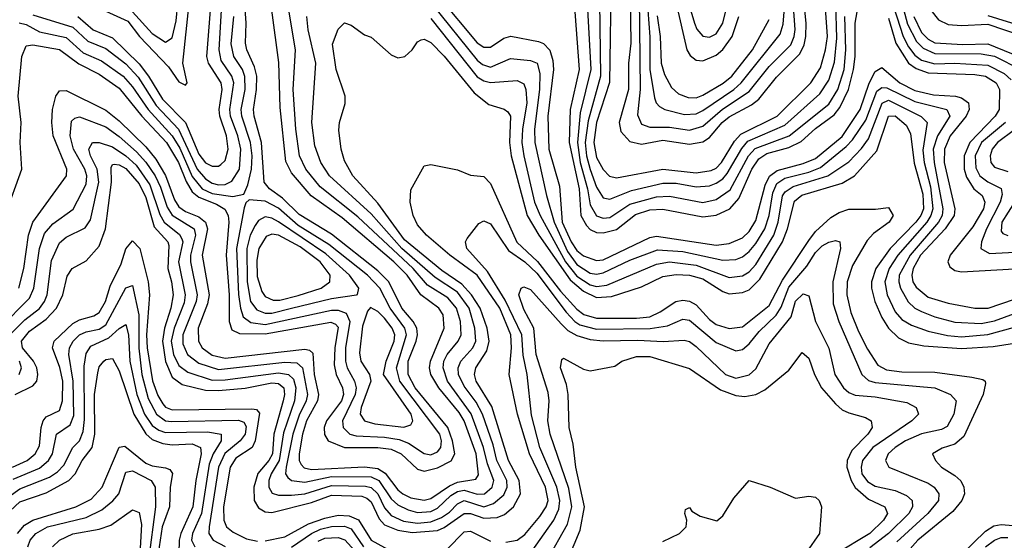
# Model space of a CAD drawing. Header units: inches. Extents: x 501365 to 657855, y 482276 to 547543.
# Tile 488 of 656: x 583970 to 586939, y 523369 to 524941. Entities that reach past the tile are written whole.
import ezdxf

# ---------------------------------------------------------------- set-up
doc = ezdxf.new("R2010")
doc.units = ezdxf.units.IN
doc.header["$MEASUREMENT"] = 0
doc.layers.add('A5582', color=7, linetype='Continuous')

msp = doc.modelspace()

# ---------------------------------------------------------------- linework, layer by layer
at = {"layer": 'A5582', "color": 5}
for points, elevation in [([(585987.7, 524987.7), (586004.7, 524930), (586012.1, 524912.1), (586030, 524890.6), (586050, 524887.8), (586070, 524898.4), (586090.9, 524930), (586134.7, 525110)], 2740), ([(585717.7, 525070), (585721.4, 524770), (585684.4, 524635.6), (585675.1, 524570), (585678.9, 524530), (585690, 524488.5), (585710, 524434.9), (585730, 524402.7), (585750, 524399.3), (585815, 524425), (585910, 524447.1), (585950, 524447.3), (586010, 524436.1), (586050, 524439.6), (586070, 524446.9), (586090, 524460.3), (586103.6, 524476.4), (586147.6, 524552.4), (586166.2, 524573.8), (586277.1, 524622.9), (586383.5, 524716.5), (586410, 524758.2), (586427, 524813), (586434.5, 524885.5), (586431.1, 524990)], 2560), ([(585754.2, 525090), (585748.5, 524751.5), (585709.6, 524630), (585701, 524570), (585710, 524524.6), (585730, 524489.1), (585748.6, 524468.6), (585770, 524463.6), (585910, 524490), (586010, 524478.5), (586054.9, 524485.1), (586070, 524492.8), (586086.3, 524510), (586125.7, 524574.3), (586144.5, 524595.5), (586254.4, 524650), (586355.4, 524750), (586384.8, 524795.2), (586400.6, 524850), (586405.8, 524890), (586399.4, 524990)], 2580), ([(585838.4, 525010), (585840.8, 524730), (585833.5, 524653.5), (585845.3, 524625.3), (585870, 524616.7), (585930, 524616.3), (585990, 524607.3), (586030, 524619), (586089.5, 524670.5), (586170, 524723.8), (586230, 524799.4), (586295.5, 524864.5), (586305.8, 524890), (586308.6, 524911.4), (586298.6, 525050)], 2640), ([(583927.1, 524353), (583976.5, 524490), (583971.7, 524570), (583974.8, 524630), (583965.7, 524710), (583976.8, 524830), (583990, 524862.3), (584010, 524864.9), (584090, 524851.2), (584148, 524808), (584210, 524775.9), (584270, 524733.6), (584338.1, 524650), (584412.4, 524570), (584448.9, 524510), (584471.9, 524451.9), (584490, 524420.9), (584510, 524405.1), (584563.7, 524383.7), (584588.4, 524368.4), (584598.4, 524350), (584601, 524330), (584592.3, 524230), (584602, 524110), (584601.3, 524030), (584610, 524004.9), (584633.3, 523993.3), (584710, 523992.9), (584907.9, 524027.9), (584922.1, 524022.1), (584930, 524013.1), (584920, 523950), (584918.8, 523898.8), (584924.2, 523870), (584944, 523830), (584946.7, 523810), (584940.6, 523790), (584895.7, 523730), (584888.3, 523710), (584889.1, 523689.1), (584900.3, 523670), (584949.9, 523649.9), (585050, 523650), (585090, 523644.7), (585120.4, 523630), (585170, 523584.3), (585190, 523578.2), (585230, 523588), (585270.8, 523609.2), (585282, 523630), (585275.6, 523670), (585261.3, 523710), (585162.5, 523830), (585141.2, 523870), (585141.3, 523910), (585165.6, 523970), (585169.6, 523990), (585167.3, 524010), (585156.9, 524030), (585122.1, 524070), (585082.8, 524150), (585050, 524182.9), (584910, 524293.2), (584812.8, 524352.8), (584762.4, 524402.4), (584722.9, 524430), (584706.8, 524450), (584699.1, 524570), (584677.1, 524650), (584675.4, 524670), (584684.2, 524730), (584684.7, 524770), (584678, 524798), (584654.5, 524850), (584651.3, 524870), (584653.3, 524930), (584646.4, 525033.6)], 2520), ([(585232.4, 525012.4), (585350, 524870.5), (585370, 524857.5), (585390, 524857.4), (585430, 524885.4), (585451.2, 524891.2), (585535, 524875.1), (585550, 524869), (585569.2, 524849.2), (585577.9, 524817.9), (585579.6, 524790), (585562.6, 524650), (585565.8, 524550), (585597.9, 524437.9), (585606.3, 524330), (585632.8, 524270), (585650, 524244.1), (585670, 524228.1), (585710, 524214.2), (585730, 524216.1), (585870, 524283.8), (585890, 524287.6), (586070, 524260.7), (586110, 524265), (586150, 524282.7), (586170, 524301.8), (586190, 524335.1), (586218.6, 524441.4), (586231.5, 524468.5), (586254.7, 524485.3), (586333.1, 524506.9), (586370, 524521.8), (586450, 524587.8), (586505.1, 524670), (586531.3, 524748.7), (586550, 524784.6), (586570, 524796.4), (586624.6, 524750), (586670, 524727.3), (586726, 524714), (586792.1, 524710), (586810, 524704.9), (586831.3, 524690), (586833.5, 524670), (586824.1, 524650), (586776.1, 524590), (586758.9, 524550), (586758.2, 524510), (586789.9, 524370), (586788.5, 524350), (586761.3, 524310), (586687.1, 524230), (586664.7, 524190), (586660.4, 524170), (586663.8, 524150), (586673.4, 524133.4), (586710, 524103.7), (586770, 524084.7), (586850, 524070.1), (586890.4, 524070.4), (586970, 524096.9)], 2480), ([(585680.4, 525010), (585692.4, 524790), (585660.5, 524659.5), (585651.8, 524570), (585660.4, 524510), (585682.1, 524430), (585690, 524381.6), (585710, 524348.6), (585730, 524341.7), (585750, 524344.2), (585810, 524383.6), (585890, 524406.3), (585930, 524408.1), (586030, 524389.4), (586070, 524398.2), (586112.3, 524427.7), (586167.7, 524530), (586187.8, 524552.2), (586290.3, 524590), (586410, 524685.4), (586437, 524730), (586455.9, 524790), (586461.8, 524850), (586458.8, 524950)], 2540), ([(585810.7, 525010), (585812.8, 524870), (585806.4, 524810), (585806.2, 524730), (585778.3, 524630), (585783, 524603), (585810, 524572.8), (585844.8, 524564.8), (585910, 524576.9), (585990, 524565.1), (586030, 524571.9), (586050, 524585.1), (586088.9, 524630), (586110, 524647.4), (586176.7, 524683.3), (586199.5, 524700.5), (586252.6, 524767.4), (586322.6, 524837.4), (586335.4, 524864.6), (586340.8, 524890), (586341.4, 524930), (586332.2, 525030)], 2620), ([(586596.2, 525010), (586634.6, 524890), (586650, 524858.9), (586670, 524833.9), (586690, 524819), (586730, 524807.6), (586790, 524809.4), (586890, 524803.4), (586938.8, 524778.8), (586959.7, 524759.7)], 2540), ([(586619.8, 525030), (586647.6, 524927.6), (586674.9, 524874.9), (586694.6, 524854.6), (586730, 524838.8), (586870, 524837.7), (586910, 524830.2), (586989, 524790)], 2560), ([(584230, 524966.9), (584295.9, 524935.9), (584331.7, 524890), (584418.5, 524798.5), (584450, 524753.2), (584470, 524743.2), (584475.2, 524750), (584462.3, 524810), (584481.3, 524990)], 2620), ([(584310, 524964.5), (584370, 524898.7), (584410, 524873.4), (584430, 524886.1), (584442.2, 524937.8), (584447.3, 524990)], 2640), ([(585212.2, 524990), (585350, 524818.4), (585365.4, 524805.4), (585390, 524797.2), (585450, 524823.4), (585510, 524817.3), (585530.7, 524810), (585538.2, 524778.2), (585537.9, 524730), (585523, 524610), (585523.8, 524570), (585558.4, 524410), (585581.5, 524330), (585621.6, 524241.6), (585650, 524202.2), (585690, 524176), (585710, 524172.8), (585730, 524176.7), (585810, 524214.5), (585893.4, 524246.6), (585970, 524241.3), (586090, 524215.2), (586130, 524217), (586150, 524224.8), (586170, 524240.7), (586190, 524265.2), (586217.3, 524310), (586229.8, 524350), (586241.4, 524418.6), (586253.7, 524446.3), (586277.9, 524462.1), (586350, 524480.9), (586385.1, 524494.9), (586462, 524558), (586481.4, 524578.6), (586522, 524638), (586555.1, 524724.9), (586570, 524736.6), (586585, 524735), (586670, 524693.6), (586765.8, 524670), (586774.9, 524650), (586738.1, 524590), (586725.3, 524550), (586727.7, 524510), (586754.2, 524370), (586751.7, 524350), (586740.5, 524330), (586655.1, 524230), (586622.5, 524170), (586620.9, 524150), (586625.9, 524130), (586649.3, 524089.3), (586670, 524070.4), (586690, 524059.9), (586730, 524043.7), (586790, 524027.6), (586870, 524024.3), (586910, 524031.5), (586970, 524054.5)], 2460), ([(585949.3, 524989.3), (585982.1, 524850), (585992.3, 524832.3), (586010, 524819.1), (586030, 524816.6), (586070, 524834.1), (586090, 524850.7), (586118.5, 524890), (586138.9, 524950)], 2720), ([(583909.4, 524010), (584000, 524100), (584012.2, 524130), (584030, 524250), (584044.5, 524295.5), (584070, 524324.6), (584131, 524369), (584170, 524443.9), (584172.6, 524470), (584166.5, 524490), (584132.6, 524550), (584121.8, 524590), (584125.9, 524634.1), (584136.1, 524643.9), (584150, 524647.3), (584230, 524617.1), (584270, 524588.7), (584321.9, 524541.9), (584350.8, 524510.7), (584378.2, 524470), (584395.1, 524435.1), (584415.2, 524375.2), (584430, 524350.3), (584496.3, 524310), (584500, 524290), (584485.5, 524230), (584485.1, 524210), (584505.5, 524110), (584502.4, 524090), (584461.6, 523990), (584462.4, 523962.4), (584476.1, 523930), (584510, 523904.2), (584570, 523885), (584770, 523907.2), (584805.3, 523905.3), (584823, 523890), (584837.8, 523810), (584834.1, 523790), (584812.4, 523747.6), (584794.2, 523690), (584773.4, 523590), (584771.6, 523570), (584778.7, 523558.7), (584790, 523549.8), (584830, 523544.5), (584910, 523562), (585030, 523560.6), (585053, 523550), (585090, 523494.9), (585110, 523476.9), (585141.1, 523461.1), (585170, 523453), (585210, 523456.9), (585230, 523466.2), (585270, 523504.5), (585290, 523517.2), (585310, 523520.5), (585350, 523508.7), (585371.7, 523510), (585394.7, 523530), (585399.5, 523550), (585380.6, 523600.6), (585369.1, 523650), (585331.5, 523751.5), (585259.7, 523850), (585246.6, 523890), (585249.5, 523910), (585259.6, 523930), (585292.1, 523970), (585301.3, 523990), (585299.5, 524030), (585287.1, 524070), (585261.2, 524101.2), (585200, 524140), (585156.6, 524190), (584990, 524345.8), (584876.6, 524436.6), (584833.4, 524490), (584813.7, 524530), (584802.9, 524610), (584794.5, 524730), (584801.3, 524850), (584781.7, 524970)], 2460), ([(583940.4, 523990), (583985.2, 524034.8), (584030, 524069), (584045.1, 524090), (584053.2, 524110), (584066.1, 524213.9), (584090, 524267.6), (584110, 524284.4), (584167.5, 524312.5), (584183.6, 524336.4), (584209.1, 524450), (584203.6, 524490), (584183.9, 524530), (584179, 524550), (584190, 524570.4), (584210, 524570.3), (584250, 524556.9), (584290, 524530.2), (584321.2, 524501.2), (584362.3, 524442.3), (584392.7, 524352.7), (584405.2, 524330), (584452.3, 524292.3), (584459.1, 524279.1), (584461.5, 524270), (584449, 524210), (584469.5, 524110), (584466, 524086), (584435.4, 524010), (584427, 523970), (584433.7, 523930), (584450, 523896.7), (584476.7, 523876.7), (584550, 523852.5), (584590, 523853.5), (584750, 523875.1), (584781.1, 523870), (584795.4, 523855.4), (584803.2, 523830), (584799.1, 523790), (584766, 523694), (584752.4, 523610), (584728, 523570), (584721.1, 523550), (584721.4, 523530), (584731.7, 523511.7), (584750, 523505.4), (584790, 523505.2), (584830, 523509.9), (584910, 523534.5), (585012.7, 523532.7), (585030, 523528.9), (585050, 523510), (585070, 523467.1), (585090, 523444.1), (585127.4, 523427.4), (585170, 523421.4), (585210, 523425.7), (585242.1, 523437.9), (585265.8, 523454.2), (585290, 523479.9), (585310, 523489.1), (585370, 523470.4), (585399.1, 523480.9), (585430, 523506.2), (585440.1, 523530), (585438.8, 523550), (585409, 523610), (585398, 523658), (585365.4, 523750), (585346.7, 523786.7), (585310, 523834.6), (585293.2, 523870), (585292.3, 523890), (585300.4, 523910), (585336.9, 523950), (585345.5, 523970), (585342.7, 524010), (585325.1, 524070), (585290, 524118.2), (585223, 524163), (585122.8, 524250), (585030, 524354.8), (584904.8, 524470), (584878.5, 524510), (584860, 524560), (584851.5, 524630), (584862.9, 524810), (584840.2, 524910), (584836, 524950)], 2440), ([(583967.6, 524130), (583982.6, 524190), (583996.8, 524290), (584009.3, 524330), (584111, 524469), (584112.1, 524490), (584071, 524590), (584067.3, 524630), (584068.9, 524670), (584078.9, 524710), (584090, 524725.7), (584110, 524727), (584230, 524667.8), (584270, 524635.8), (584350, 524557.1), (584380.2, 524520.2), (584410.2, 524470.2), (584437.2, 524397.2), (584450, 524376.3), (584470, 524361.4), (584510, 524345.7), (584530.4, 524330), (584535.9, 524310), (584520.1, 524230), (584541.1, 524110), (584536.7, 524083.3), (584508.2, 524010), (584509.2, 523970), (584520.2, 523950), (584550, 523928.6), (584590, 523919.2), (584830, 523946.2), (584843.5, 523943.5), (584854.4, 523934.4), (584858.4, 523870), (584870.9, 523810), (584868.2, 523790), (584834.7, 523730), (584822.8, 523690), (584812.7, 523630), (584812.8, 523610), (584818.5, 523598.5), (584828.4, 523588.4), (584850, 523583), (585010, 523590.9), (585050, 523586), (585072.4, 523572.4), (585110, 523521.8), (585125.4, 523510), (585150, 523498.1), (585190, 523490.6), (585210, 523495.2), (585266, 523534), (585290, 523545.1), (585346.1, 523553.9), (585353.3, 523566.7), (585346.2, 523630), (585310.5, 523730.5), (585295.5, 523755.5), (585233.8, 523830), (585210.1, 523870.1), (585206.3, 523890), (585209.1, 523910), (585250.2, 524010), (585247.2, 524050), (585233.8, 524070), (585180.1, 524110), (585138.4, 524170), (585098.7, 524210), (584942.4, 524342.4), (584849, 524409), (584790, 524478.1), (584773.1, 524513.1), (584755.6, 524675.6), (584751.6, 524811.6), (584730.7, 524970)], 2480), ([(583968.9, 524931.1), (583990, 524926.3), (584030, 524904.4), (584110, 524887.3), (584161.2, 524841.2), (584216.4, 524816.4), (584281.7, 524770), (584310, 524738.4), (584357.4, 524670), (584430.3, 524590.3), (584452.9, 524552.9), (584490, 524467.8), (584520.5, 524430), (584550, 524416.3), (584612.7, 524407.3), (584645.9, 524414.1), (584657.6, 524442.4), (584669.3, 524490), (584671.2, 524530), (584666.4, 524570), (584640.1, 524650), (584638.1, 524670), (584649.5, 524730), (584649.3, 524769.3), (584641.7, 524790), (584615.9, 524830), (584608.1, 524868.1), (584615.3, 524950)], 2540), ([(584010, 524955.4), (584130, 524918.4), (584175.9, 524875.9), (584230, 524853.6), (584290, 524807.7), (584326.9, 524766.9), (584381.9, 524681.9), (584448.9, 524610), (584504.9, 524490), (584530, 524460.4), (584550, 524447.8), (584570, 524442.4), (584590, 524443.1), (584610, 524453.8), (584632.6, 524490), (584637.1, 524550), (584628.1, 524590), (584605.9, 524650), (584603.8, 524670), (584615.5, 524750), (584610.1, 524770.1), (584577.9, 524817.9), (584571.2, 524850), (584579.1, 524970)], 2560), ([(584145.5, 524950), (584191.8, 524910), (584250, 524886.4), (584330, 524807.6), (584358.8, 524770), (584400.7, 524700.7), (584469.9, 524630), (584510, 524535), (584530, 524508.7), (584550, 524498.4), (584570, 524499), (584576.7, 524503.3), (584590, 524516.1), (584598.5, 524550), (584593.2, 524590), (584573.5, 524650), (584571.7, 524670), (584580.3, 524730), (584577.3, 524750), (584538.9, 524810), (584534.6, 524830), (584545.4, 524970)], 2580), ([(585644, 524964), (585657.3, 524790), (585630.4, 524669.6), (585626.9, 524570), (585657.2, 524430), (585662.1, 524350), (585679.1, 524319.1), (585690, 524308), (585710, 524298.8), (585730, 524297.6), (585770, 524308), (585826.8, 524353.2), (585870, 524367.2), (585910, 524369), (586030, 524345.8), (586070, 524350.7), (586111.7, 524370), (586138.9, 524401.1), (586177.6, 524490), (586198.7, 524521.3), (586223.3, 524536.7), (586290, 524555.4), (586327.1, 524572.9), (586370, 524611.9), (586426.1, 524653.9), (586443.8, 524676.2), (586469.4, 524730), (586484.4, 524790), (586489.6, 524830), (586489.1, 524930), (586495.8, 524964.2)], 2520), ([(585864.4, 524970), (585870.5, 524889.5), (585870.8, 524790), (585884.9, 524704.9), (585889.4, 524689.4), (585899.2, 524679.2), (585915.5, 524670), (585974.9, 524654.9), (586010, 524656.6), (586030, 524666.5), (586123.7, 524730), (586145.9, 524750), (586263.3, 524896.7), (586272.3, 524927.7), (586275.4, 524964.6)], 2660), ([(585892.2, 524952.2), (585901, 524890), (585904.9, 524810), (585915, 524775), (585935.7, 524735.7), (585956.9, 524716.9), (585985.5, 524705.6), (586010, 524704.9), (586030, 524713.2), (586091.3, 524748.7), (586118.1, 524770), (586179.9, 524850), (586230, 524940.9)], 2680), ([(586666.8, 524950), (586690, 524902.5), (586710, 524881.7), (586730, 524870.9), (586814.6, 524865.4), (586890, 524868.2), (587032.6, 524810)], 2580), ([(586717.3, 524970), (586740.8, 524940.8), (586770, 524926), (586810, 524922.8), (586890, 524926.9), (586990, 524892.7)], 2620), ([(586890, 524953.7), (586990, 524922)], 2640), ([(583956, 523810), (584010, 523835.6), (584021.2, 523850), (584024.4, 523870), (584021.4, 523890), (584011.2, 523910), (583978.7, 523950), (583975.6, 523970), (583999.1, 524000.9), (584050, 524037.2), (584080.7, 524070), (584100.2, 524110), (584112.9, 524167.1), (584128.1, 524190), (584170, 524213), (584210, 524257.1), (584228.5, 524310), (584247.1, 524450), (584245.7, 524494.3), (584250, 524503.5), (584255.3, 524504.7), (584270, 524503.1), (584290, 524491.3), (584330, 524445.4), (584350, 524404.4), (584375.9, 524315.9), (584416.5, 524270), (584419.7, 524259.7), (584416.3, 524190), (584428.1, 524150), (584433.2, 524110), (584426.3, 524070), (584406.4, 524010), (584400.6, 523970), (584410, 523909.6), (584430, 523862.3), (584459.9, 523839.9), (584530, 523823.1), (584570, 523821.7), (584650, 523828.4), (584730, 523844.8), (584750, 523843.1), (584766.5, 523830), (584768.8, 523810), (584765, 523790), (584736.9, 523690), (584732.7, 523630), (584721.8, 523610), (584688.5, 523571.5), (584676, 523530), (584677.4, 523490), (584690, 523467), (584710, 523455.4), (584730, 523453.7), (584850, 523483.7), (584910, 523505.4), (585002.2, 523502.2), (585017, 523497), (585030, 523485.6), (585054.1, 523434.1), (585070, 523415.7), (585110, 523399.6), (585153.1, 523393.1), (585230, 523399), (585250, 523407.7), (585310, 523450.6), (585330, 523450.8), (585370, 523436.2), (585410, 523438.4), (585432.2, 523447.8), (585459.2, 523470), (585480.3, 523510), (585475.8, 523550), (585444.1, 523610), (585393.4, 523773.4), (585346.2, 523850), (585341.2, 523870), (585345.4, 523890), (585378.6, 523941.4), (585385.7, 523970), (585379.3, 524010), (585358.8, 524070), (585332.6, 524110), (585302.9, 524142.9), (585243.3, 524183.3), (585130, 524276.3), (585050, 524387.3), (584974.5, 524470), (584950, 524514.7), (584939.2, 524550), (584932.7, 524607.3), (584934.9, 524630), (584951.7, 524688.3), (584951.7, 524710), (584924.4, 524790), (584913.4, 524866.6), (584930, 524912.2), (584950, 524931.6), (584970, 524923.9), (585010, 524895), (585030, 524888.3), (585090, 524834.2), (585110, 524825.6), (585131.1, 524830), (585153.5, 524850), (585170, 524874), (585180.4, 524879.6), (585190, 524882.2), (585210, 524872.4), (585250, 524830.9), (585340.5, 524720.5), (585385.1, 524685.1), (585430.7, 524670.7), (585442.6, 524662.6), (585450.6, 524650), (585447.2, 524570), (585452.5, 524530), (585500.7, 524350), (585535.8, 524290), (585630, 524155.9), (585670, 524121.2), (585710, 524102.6), (585754.6, 524105.4), (585845.2, 524134.8), (585910, 524165.6), (585950, 524172.2), (585990, 524169.5), (586030, 524159), (586090, 524120.5), (586110, 524113.3), (586150, 524117.2), (586170, 524125.5), (586201.9, 524158.1), (586270.3, 524270), (586285.6, 524310), (586306.6, 524393.4), (586328.6, 524411.4), (586450, 524447.3), (586487.2, 524470), (586555.1, 524544.9), (586590, 524650), (586610, 524650.7), (586642.9, 524622.9), (586656.9, 524596.9), (586668, 524508), (586694, 524414), (586695.4, 524370), (586687.3, 524350), (586672.2, 524330), (586594.7, 524250), (586551.9, 524190), (586539, 524150), (586538.6, 524130), (586548.8, 524090), (586570, 524042.4), (586590.2, 524010.2), (586620.6, 523980.6), (586650, 523965.2), (586696.8, 523956.8), (586810, 523948.3), (586905.4, 523954.6), (586970, 523964.6)], 2420), ([(585210, 524943.9), (585350, 524768.8), (585370, 524756.5), (585390, 524751.4), (585470, 524757.2), (585490, 524747.5), (585496.2, 524730), (585499.5, 524690), (585485.9, 524610), (585484.5, 524570), (585489.9, 524530), (585522.4, 524390), (585539.5, 524350), (585615.7, 524210), (585650, 524166.3), (585690, 524140.6), (585710, 524135.5), (585740.3, 524139.7), (585890, 524202.6), (585930, 524209.5), (586010, 524200.1), (586110, 524163), (586150, 524167.2), (586170, 524179.6), (586190, 524201.9), (586244.4, 524290), (586257.5, 524330), (586270, 524408.7), (586278.4, 524421.6), (586302.6, 524437.4), (586407.5, 524470), (586470, 524511.4), (586508.5, 524551.5), (586530, 524581.3), (586571.3, 524688.7), (586590, 524697.4), (586688.3, 524648.3), (586707.2, 524630), (586693.2, 524546.8), (586697.2, 524510), (586716.3, 524436.3), (586723.3, 524370), (586718.2, 524350), (586705.2, 524330), (586617.8, 524230), (586592.3, 524190), (586579.2, 524150), (586585.8, 524110), (586610, 524059.4), (586630, 524036.3), (586659.1, 524019.1), (586710, 524000.4), (586767.8, 523987.8), (586810, 523984), (586890, 523990.9), (586970, 524012.4)], 2440), ([(586590, 524945.4), (586612.1, 524870), (586650, 524810), (586673.1, 524793.1), (586710, 524780.5), (586850, 524775.6), (586883, 524770), (586915.1, 524750), (586925.2, 524730), (586923.4, 524670), (586911.3, 524650), (586835, 524570), (586817.9, 524530), (586818.3, 524490), (586825.5, 524465.5), (586847.9, 524430), (586872.8, 524410), (586881, 524390), (586876.2, 524370), (586844.8, 524315.2), (586775.6, 524230), (586768.7, 524210), (586774.7, 524194.7), (586790, 524183.4), (586810, 524180.1), (586970, 524188.7)], 2520), ([(586943.4, 524630), (586870.5, 524570), (586851.7, 524530), (586853.6, 524493.6), (586865.4, 524470), (586890, 524450.9), (586930, 524431), (586933, 524413), (586926.9, 524390), (586885.2, 524310), (586870.4, 524270), (586868.1, 524250), (586895, 524235), (586990, 524240.6)], 2540), ([(586970, 524608.6), (586919, 524570), (586902.5, 524550), (586896.5, 524530), (586898.4, 524510), (586910, 524495.7), (586950, 524482.2)], 2560), ([(585436.3, 523363.7), (585470, 523370.1), (585492.9, 523387.1), (585539, 523441), (585557.7, 523470), (585563.5, 523490), (585555.7, 523530), (585507.8, 523630), (585471.7, 523750), (585446, 523870), (585453.4, 523950), (585450.8, 523990), (585418.1, 524070), (585350, 524170), (585267.3, 524230), (585196.5, 524290), (585170, 524321.3), (585156.5, 524350), (585147.1, 524390), (585150, 524427.3), (585190, 524499.5), (585210, 524503.9), (585290, 524487.2), (585330, 524471.2), (585370, 524467), (585390, 524446.3), (585469.2, 524269.2), (585531.3, 524211.3), (585601.3, 524121.3), (585650, 524067.5), (585670.9, 524050.9), (585710, 524039.6), (585830, 524039.7), (585870, 524044.3), (585901.4, 524058.6), (585948.4, 524090), (585970, 524094.1), (585990, 524091.2), (586010, 524079.8), (586050, 524035.5), (586070, 524020.6), (586110, 524008.4), (586150, 524014.1), (586230, 524078), (586270, 524154.9), (586350, 524274.3), (586370, 524301.3), (586416.3, 524343.7), (586440.9, 524359.1), (586470, 524368.4), (586551, 524369), (586590, 524374.1), (586604, 524350), (586592.5, 524330), (586545, 524295), (586526.1, 524273.9), (586481.2, 524198.8), (586465.1, 524150), (586464.1, 524110), (586476.9, 524056.9), (586499.2, 523999.2), (586526.6, 523946.6), (586558, 523898), (586584.2, 523884.2), (586630, 523878.4), (586730, 523876.9), (586841.8, 523861.8), (586874.7, 523854.7), (586881.5, 523850), (586882.6, 523842.6), (586875.2, 523810), (586817.4, 523682.6), (586790, 523659.2), (586752.2, 523647.8), (586722.8, 523630), (586732.3, 523610), (586749.5, 523590), (586790, 523565.3), (586808.5, 523548.5), (586817.7, 523530), (586819.1, 523510), (586811.7, 523490), (586783.7, 523456.3), (586678.8, 523370), (586607.8, 523290)], 2380), ([(586970.3, 524390), (586931.4, 524330), (586930, 524302), (586935.2, 524295.2), (586950, 524289.8)], 2560), ([(585510, 523331), (585580.9, 523430), (585596.2, 523463.8), (585599.4, 523490), (585590, 523530), (585538.2, 523650), (585513.2, 523746.8), (585500.6, 523870), (585488.4, 523928.4), (585484.3, 523990), (585434.1, 524094.1), (585381.1, 524181.1), (585318.3, 524250), (585314, 524270), (585319.7, 524280.3), (585354.3, 524325.7), (585370, 524333.7), (585390, 524325), (585444, 524244), (585493.4, 524210), (585530, 524175.5), (585617.9, 524057.9), (585644, 524030), (585659.7, 524019.7), (585710, 524006.8), (585871.7, 524008.4), (585923.2, 524016.8), (585970, 524036.7), (585990, 524033.9), (586070, 523966.8), (586130, 523941), (586150, 523945.6), (586170, 523962), (586200.3, 523999.7), (586251, 524049), (586266.3, 524073.6), (586290, 524133), (586343.6, 524196.4), (586370, 524238.4), (586390, 524257.9), (586410, 524269.6), (586430, 524274.1), (586443.7, 524270), (586445.6, 524250), (586422.3, 524150), (586423.6, 524083.6), (586439.9, 524030), (586509.4, 523869.4), (586530, 523852), (586550, 523845.9), (586730, 523829.7), (586776.8, 523810), (586794.3, 523790), (586787.3, 523750), (586767.4, 523712.6), (586750, 523704.3), (586690, 523691.3), (586641.2, 523670), (586610.1, 523650), (586589.3, 523630), (586580.6, 523610), (586591, 523590), (586710, 523541.8), (586728, 523530), (586742.2, 523510), (586740.6, 523490), (586709.2, 523450), (586615.4, 523364.6)], 2360), ([(583948.3, 523590), (583992.1, 523610), (584017.1, 523630), (584030, 523654.5), (584034.8, 523710), (584040.7, 523730), (584050, 523741.7), (584090, 523761.5), (584099.4, 523790), (584100, 523850), (584091.4, 523891.4), (584068.8, 523950), (584074, 523970), (584130, 524023.6), (584150, 524035.2), (584193.4, 524046.6), (584210, 524057), (584228.5, 524090), (584243.2, 524136.8), (584275.6, 524204.4), (584290, 524248.7), (584310, 524273), (584331.9, 524250), (584357.5, 524150), (584361, 524110), (584352.1, 523990), (584354.3, 523950), (584371, 523851), (584386.3, 523806.3), (584401.4, 523781.4), (584410, 523771.6), (584430, 523763.2), (584670, 523766.4), (584684, 523764), (584693.6, 523753.6), (584680.1, 523670), (584670.7, 523650), (584622.2, 523617.8), (584604.3, 523590), (584584.9, 523470), (584585.9, 523430), (584593.8, 523410), (584613.6, 523393.6), (584654.2, 523374.2), (584686.9, 523366.9)], 2380), ([(583950, 523553.6), (584030, 523587.6), (584056.9, 523610), (584068.9, 523630), (584081.1, 523690), (584122.5, 523717.5), (584133.4, 523746.6), (584131.7, 523850), (584118.4, 523930), (584120.2, 523950), (584131.7, 523970), (584150.6, 523989.4), (584170, 523998.4), (584210, 524006.7), (584230, 524019.9), (584290, 524131.7), (584310, 524138.9), (584329.7, 524050), (584328.9, 523948.9), (584338.5, 523870), (584357.8, 523797.8), (584383, 523750), (584410, 523730.4), (584427.7, 523727.7), (584630, 523731.8), (584646.1, 523726.1), (584653.2, 523713.2), (584649.8, 523690), (584634.9, 523670), (584589, 523631), (584569.3, 523590), (584541.2, 523410), (584540.5, 523390), (584553.9, 523370), (584590, 523350.5)], 2360), ([(585560.6, 523310), (585621.6, 523418.4), (585635.6, 523470), (585625.9, 523525.9), (585569.3, 523690), (585562.7, 523730), (585566.6, 523790), (585564, 523816), (585527.5, 523930), (585520.6, 524010), (585490, 524065.8), (585475.2, 524110), (585482, 524130), (585490, 524134), (585510, 524126), (585602.7, 524022.7), (585623, 524003), (585650, 523987.2), (585690, 523975.7), (585730, 523971.5), (585833.8, 523973.8), (585910.6, 523969.4), (585973.9, 523973.9), (585990, 523969.4), (586010, 523953.9), (586098.6, 523870), (586130, 523858.9), (586170, 523868.5), (586190, 523887.2), (586230, 523962.8), (586296.1, 524044), (586310, 524091.7), (586332.9, 524112.9), (586350, 524107.6), (586370.1, 524030.1), (586409.8, 523949.8), (586428.6, 523870), (586454.8, 523830), (586470, 523815.1), (586490, 523807.2), (586550, 523802), (586645.2, 523785.2), (586674, 523770), (586680.1, 523750), (586660.4, 523730), (586543.3, 523650), (586511.9, 523610), (586507.6, 523590), (586510.1, 523570), (586526.5, 523546.5), (586550, 523532.8), (586610, 523519.6), (586644.8, 523504.8), (586661.2, 523490), (586662.3, 523470), (586651.2, 523450), (586590.3, 523390), (586533.5, 523346.5)], 2340), ([(583938.5, 523501.5), (583970, 523525.1), (584060.3, 523559.7), (584084.3, 523575.7), (584103.6, 523596.4), (584130, 523649.2), (584150.5, 523670), (584161.8, 523698.2), (584165.8, 523734.2), (584164.9, 523895.1), (584170, 523933), (584184.9, 523955.1), (584239.1, 523980.9), (584270, 524009), (584290, 524020.6), (584298.3, 523990), (584302.2, 523910), (584323.5, 523810), (584346.8, 523750), (584370, 523716.2), (584390, 523702.1), (584410, 523694.9), (584536.7, 523696.7), (584577.9, 523690), (584577.9, 523670), (584553.1, 523630), (584541.1, 523598.9), (584518.1, 523450), (584490.7, 523390), (584488, 523370), (584498.6, 523350)], 2340), ([(583941.1, 523458.9), (583970, 523485.1), (584050, 523513.2), (584118.3, 523550), (584137.2, 523570), (584158.2, 523610), (584188.5, 523650), (584197, 523690), (584195.6, 523810), (584205.3, 523874.7), (584210, 523892.7), (584224.1, 523910), (584230, 523915.2), (584250, 523917.9), (584270, 523881.4), (584313.8, 523750), (584350.4, 523690.4), (584370, 523674), (584401.4, 523661.4), (584430, 523658.1), (584490, 523660.6), (584515.3, 523650), (584517.5, 523630), (584501, 523550), (584492.3, 523470), (584455.7, 523390), (584450.9, 523370), (584450.3, 523330.3)], 2320), ([(585601.4, 523258.6), (585660.1, 523399.9), (585673.1, 523470), (585646.8, 523590), (585639.3, 523659.3), (585626.8, 523710), (585624.5, 523810), (585619.4, 523839.4), (585601.1, 523890), (585604.7, 523915.3), (585610, 523919.6), (585670, 523885.6), (585690, 523881.3), (585764.9, 523895.1), (585786.3, 523910), (585830, 523924.5), (585870, 523924.6), (585990, 523888.2), (586083.5, 523823.5), (586130, 523806.1), (586156.4, 523803.6), (586190.3, 523809.7), (586216.7, 523823.3), (586290, 523882.9), (586330, 523936.5), (586350, 523918.8), (586367.3, 523870), (586388.2, 523830), (586430, 523780.9), (586450, 523763.7), (586470, 523753.8), (586520.3, 523740.3), (586538, 523730), (586540.9, 523710), (586527.8, 523690), (586479.3, 523640.7), (586465.2, 523610), (586464.6, 523590), (586477.2, 523550), (586490, 523528.7), (586530, 523493.7), (586578.8, 523470), (586587.4, 523450), (586575.4, 523430), (586533.5, 523390), (586430, 523327.5)], 2320), ([(583968.2, 523870), (583975.3, 523890), (583969.1, 523910)], 2440), ([(583963, 523390), (583984.8, 523415.2), (584009.3, 523430.7), (584139.6, 523470), (584185.9, 523494.1), (584218.8, 523530), (584270, 523650.7), (584286.8, 523653.2), (584350, 523602.3), (584370, 523594.1), (584410, 523587.7), (584422.8, 523582.8), (584431.2, 523571.2), (584423.6, 523530), (584422, 523470), (584399.8, 523410), (584384.5, 523310)], 2280), ([(583994.4, 523350), (584001.5, 523370), (584018.2, 523390), (584054.3, 523410), (584170, 523438.5), (584218.2, 523461.8), (584251.3, 523488.7), (584268.9, 523510), (584290, 523575.3), (584310, 523579.6), (584366, 523550), (584378.2, 523530), (584379.2, 523470), (584358.7, 523310)], 2260), ([(585910, 523366), (585959.7, 523390), (585980.3, 523410), (585982.2, 523430), (585975.6, 523450), (585978, 523462), (585990, 523468), (585997.4, 523457.4), (586022.2, 523442.2), (586072.2, 523427.8), (586090, 523443.1), (586123.5, 523496.5), (586170, 523550.2), (586233.7, 523530), (586310, 523496.4), (586350, 523502.3), (586370, 523499.2), (586381.5, 523490), (586388.5, 523470), (586382.4, 523390), (586303.1, 523276.9)], 2280), ([(584068.8, 523350), (584090.5, 523370), (584130, 523388.5), (584210, 523402.8), (584244.8, 523415.2), (584310, 523461.8), (584330, 523453), (584337.2, 523417.2), (584332, 523328)], 2240), ([(584710, 523367.6), (584770, 523379.9), (584841.3, 523418.7), (584890, 523436.3), (584930, 523445.2), (584963.6, 523443.6), (584991.7, 523431.7), (585030, 523369.8), (585090, 523337.1)], 2380), ([(584790, 523349), (584849.6, 523390.4), (584877.2, 523402.8), (584910, 523411.5), (584950, 523412.2), (584970, 523404), (585007.2, 523350)], 2360), ([(586810, 523326.3), (586882.6, 523397.4), (586907.3, 523412.7), (586930, 523417.3), (586990, 523412.3)], 2380), ([(584870, 523367), (584890, 523375.7), (584930, 523378.3), (584950.4, 523370.4), (585010, 523305)], 2340), ([(585258.3, 523341.7), (585310, 523395.1), (585330, 523397), (585390, 523366.6)], 2380), ([(586882.7, 523350), (586910, 523370), (586930, 523377.6), (586950, 523378.3)], 2360)]:
    msp.add_lwpolyline(points, dxfattribs=dict(at, elevation=elevation))
for points, elevation in [([(584662.5, 524397.5), (584652, 524388), (584646.8, 524373.2), (584624.1, 524250), (584630, 524111.7), (584635.6, 524070), (584644.3, 524044.3), (584667.3, 524027.3), (584710, 524021.3), (584910, 524064.1), (584930, 524064.4), (584955, 524055), (584965.9, 524030), (584952.9, 523950), (584952.7, 523910), (584957.4, 523890), (584979.6, 523850), (584984.7, 523830), (584981.5, 523810), (584943.5, 523730), (584945.6, 523710), (584965.9, 523690), (584984.4, 523684.4), (585070, 523681), (585114, 523674), (585142.4, 523662.4), (585190, 523631), (585210, 523627.9), (585230, 523636), (585239.8, 523650), (585241.7, 523670), (585236.6, 523690), (585116.5, 523850), (585106.7, 523890), (585136.8, 523990), (585131.2, 524010), (585087.3, 524070), (585056.2, 524130), (585018.6, 524170), (584902.2, 524262.2), (584810, 524319.7), (584750, 524371.8), (584710, 524392.6)], 2540), ([(584710, 524345.3), (584690, 524334.9), (584679.9, 524320.1), (584665.4, 524290), (584655.2, 524250), (584655.7, 524150), (584666.3, 524090), (584685, 524065), (584710, 524054.9), (584730, 524054.9), (584790, 524069.7), (584910, 524099.7), (584986, 524110), (584989, 524111), (584992.3, 524130), (584964.3, 524170), (584893.7, 524233.7), (584750, 524330.6), (584730, 524341.6)], 2560), ([(584730, 524293.4), (584713.4, 524286.6), (584690.9, 524250), (584684.7, 524215.3), (584685.8, 524165.8), (584700, 524120), (584710, 524105.5), (584734.2, 524094.2), (584754.4, 524094.4), (584810, 524108.7), (584878.8, 524130), (584905.5, 524150), (584906.8, 524170), (584876.1, 524210), (584815.4, 524255.5), (584750, 524290)], 2580), ([(585028.3, 524071.7), (585018.8, 524061.2), (585004, 524016), (584994.9, 523934.9), (584998.6, 523910), (585025.3, 523870), (585029, 523850), (584999.4, 523770), (584996.6, 523750), (585009.6, 523729.7), (585040.9, 523720.9), (585128.8, 523711.2), (585150, 523718.3), (585155.2, 523730), (585150.8, 523750), (585067.1, 523870), (585075.4, 523910), (585099.2, 523970), (585101, 523990), (585093.7, 524010), (585070, 524039.8), (585050, 524060.5)], 2560)]:
    msp.add_lwpolyline(points, close=True, dxfattribs=dict(at, elevation=elevation))

doc.saveas('drawing.dxf')
